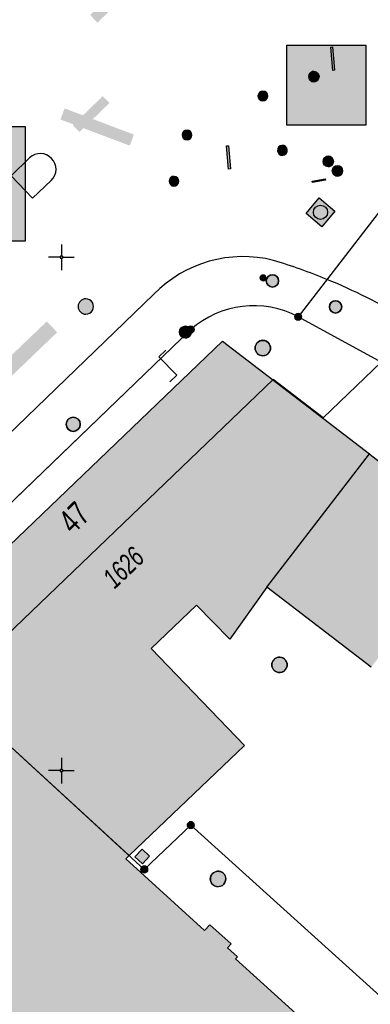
# Model space of a CAD drawing. Header units: metres. Extents: x 2695560 to 2696939, y 1260491 to 1262050.
# Tile 662 of 1005: x 2696049 to 2696066, y 1261288 to 1261336. Entities that reach past the tile are written whole.
import ezdxf

# ---------------------------------------------------------------- set-up
doc = ezdxf.new("R2010")
doc.units = ezdxf.units.M
doc.linetypes.add('AUSGEZOGEN', pattern=[0])
for name, color, linetype in [('XR$1$AV_Gebäudeflächen (BB)', 7, 'AUSGEZOGEN'), ('XR$1$AV_Grenzpunkte', 7, 'AUSGEZOGEN'), ('XR$1$AV_Haus-Nr.', 7, 'AUSGEZOGEN'), ('XR$1$AV_Koordinatennetzpunkte', 7, 'AUSGEZOGEN'), ('XR$1$AV_Linien (BB)', 7, 'AUSGEZOGEN'), ('XR$1$AV_Linien (EO)', 7, 'AUSGEZOGEN'), ('XR$1$AV_Versicherung-Nr.', 7, 'AUSGEZOGEN'), ('XR$1$AW_LK_Schachtdeckel', 24, 'AUSGEZOGEN'), ('XR$1$AW_LK_Zwischenpunkt', 24, 'AUSGEZOGEN'), ('XR$1$EW_LK_Bauwerk', 1, 'AUSGEZOGEN'), ('XR$1$EW_LK_Bauwerk_FL_Linie_Punkt', 1, 'AUSGEZOGEN'), ('XR$1$EW_LK_Knoten', 1, 'AUSGEZOGEN'), ('XR$1$FM_LK_SW_TRASSEKNOTEN', 94, 'AUSGEZOGEN'), ('XR$1$GA_LK_Absperrarmatur', 32, 'AUSGEZOGEN'), ('XR$1$GA_LK_Rohrleitungsteil', 32, 'AUSGEZOGEN'), ('XR$1$GA_LK_Siphon', 32, 'AUSGEZOGEN'), ('XR$1$Liegenschaftsgrenzen', 7, 'AUSGEZOGEN'), ('XR$1$PFAV', 255, 'AUSGEZOGEN'), ('XR$1$PFAW', 255, 'AUSGEZOGEN'), ('XR$1$PFEW', 255, 'AUSGEZOGEN'), ('XR$1$PFGA', 255, 'AUSGEZOGEN'), ('XR$1$PFWA', 255, 'AUSGEZOGEN'), ('XR$1$PFWFM', 255, 'AUSGEZOGEN'), ('XR$1$RAEW', 8, 'AUSGEZOGEN'), ('XR$1$RP_Abstandslinie', 7, 'AUSGEZOGEN'), ('XR$1$WA_LK_Absperrarmatur', 171, 'AUSGEZOGEN'), ('XR$1$WA_LK_Rohrleitungsteil', 171, 'AUSGEZOGEN')]:
    doc.layers.add(name, color=color, linetype=linetype)
doc.styles.add('ARIAL', font='arial.ttf')

# ---------------------------------------------------------------- blocks, each defined once
blk = doc.blocks.new('COMPLEXOBJECT_509')
at = {"layer": 'XR$1$AV_Linien (BB)', "color": 7, "linetype": 'AUSGEZOGEN', "transparency": 33554687}
blk.add_line((6047.549, 11328.965), (6048.453, 11329.837), dxfattribs=at)
blk.add_lwpolyline([(6049.51, 11328.738), (6048.591, 11327.873), (6047.549, 11328.965)], dxfattribs=at)
blk.add_arc((6048.977, 11329.284), 0.762, 314.3106, 133.4574, dxfattribs=at)
blk = doc.blocks.new('COMPLEXOBJECT_510')
at = {"layer": 'XR$1$AV_Linien (BB)', "color": 7, "linetype": 'AUSGEZOGEN', "transparency": 33554687}
blk.add_arc((6051.515, 11296.145), 30.024, 51.4499, 67.6711, dxfattribs=at)
blk = doc.blocks.new('COMPLEXOBJECT_583')
at = {"layer": 'XR$1$AV_Linien (BB)', "color": 7, "linetype": 'AUSGEZOGEN', "transparency": 33554687}
blk.add_line((6054.498, 11323.197), (6020.518, 11290.417), dxfattribs=at)
for centre, radius, start, end in [((6058.844, 11318.959), 6.07, 75.879, 135.7233), ((6051.4, 11295.802), 30.384, 67.7154, 72.9183)]:
    blk.add_arc(centre, radius, start, end, dxfattribs=at)
blk = doc.blocks.new('BAV15')
at = {"layer": 'XR$1$PFAV', "transparency": 33554687}
blk.add_hatch(color=7, dxfattribs=at).paths.add_polyline_path([(0.5, 0), (0.49, 0.1), (0.46, 0.2), (0.41, 0.29), (0.34, 0.36), (0.26, 0.42), (0.17, 0.47), (0.08, 0.49), (-0.03, 0.5), (-0.13, 0.48), (-0.22, 0.45), (-0.31, 0.4), (-0.38, 0.33), (-0.44, 0.24), (-0.48, 0.15), (-0.5, 0.05), (-0.5, -0.05), (-0.48, -0.15), (-0.44, -0.24), (-0.38, -0.33), (-0.31, -0.4), (-0.22, -0.45), (-0.13, -0.48), (-0.03, -0.5), (0.08, -0.49), (0.17, -0.47), (0.26, -0.42), (0.34, -0.36), (0.41, -0.29), (0.46, -0.2), (0.49, -0.1)])
at = {"color": 7, "transparency": 33554687}
for start, end in [(90, 270), (270, 90)]:
    blk.add_arc((0, 0), 0.5, start, end, dxfattribs=at)
at = {"layer": 'XR$1$PFAV', "transparency": 33554687}
blk.add_circle((0, 0), 0.5, dxfattribs=at)
blk = doc.blocks.new('BAV2041')
at = {"color": 7, "transparency": 33554687}
for p, q in [((0, 0.5), (0, 0.05)), ((-0.05, 0), (-0.5, 0)), ((0.05, 0), (0.5, 0)), ((0, -0.05), (0, -0.5))]:
    blk.add_line(p, q, dxfattribs=at)
blk.add_circle((0, 0), 0.05, dxfattribs=at)
for start, end in [(90, 270), (270, 90)]:
    blk.add_arc((0, 0), 0.05, start, end, dxfattribs=at)
blk = doc.blocks.new('BAW2093')
at = {"transparency": 33554687}
blk.add_lwpolyline([(-0.375, -0.5), (0, -0.5), (0, 0.5), (0.375, 0.5)], dxfattribs=at)
blk = doc.blocks.new('BAW2087')
at = {"lineweight": 25, "true_color": 0x000000, "transparency": 33554687}
h = blk.add_hatch(color=18, dxfattribs=at)
h.paths.add_polyline_path([(-0.5, 0.5), (-0.5, -0.5), (0.5, -0.5), (0.5, 0.5)])
h.paths.add_polyline_path([(0.337, -0.069), (0.316, -0.136), (0.282, -0.196), (0.237, -0.249), (0.182, -0.292), (0.119, -0.322), (0.052, -0.34), (-0.017, -0.343), (-0.086, -0.333), (-0.151, -0.309), (-0.21, -0.272), (-0.261, -0.224), (-0.301, -0.167), (-0.328, -0.103), (-0.342, -0.035), (-0.342, 0.035), (-0.328, 0.103), (-0.301, 0.167), (-0.261, 0.224), (-0.21, 0.272), (-0.151, 0.309), (-0.086, 0.333), (-0.017, 0.343), (0.052, 0.34), (0.119, 0.322), (0.182, 0.292), (0.237, 0.249), (0.282, 0.196), (0.316, 0.136), (0.337, 0.069), (0.344, 0)], flags=16)
at = {"layer": 'XR$1$PFAW', "lineweight": 25, "transparency": 33554687}
blk.add_hatch(color=7, dxfattribs=at).paths.add_polyline_path([(0.344, 0), (0.337, 0.069), (0.316, 0.136), (0.282, 0.196), (0.237, 0.249), (0.182, 0.292), (0.119, 0.322), (0.052, 0.34), (-0.017, 0.343), (-0.086, 0.333), (-0.151, 0.309), (-0.21, 0.272), (-0.261, 0.224), (-0.301, 0.167), (-0.328, 0.103), (-0.342, 0.035), (-0.342, -0.035), (-0.328, -0.103), (-0.301, -0.167), (-0.261, -0.224), (-0.21, -0.272), (-0.151, -0.309), (-0.086, -0.333), (-0.017, -0.343), (0.052, -0.34), (0.119, -0.322), (0.182, -0.292), (0.237, -0.249), (0.282, -0.196), (0.316, -0.136), (0.337, -0.069)])
at = {"lineweight": 25, "transparency": 33554687}
for p, q in [((-0.5, 0.5, 0.993), (0.5, 0.5, 0.993)), ((-0.5, -0.5, 0.993), (-0.5, 0.5, 0.993)), ((0.5, 0.5, 0.993), (0.5, -0.5, 0.993)), ((0.5, -0.5, 0.993), (-0.5, -0.5, 0.993))]:
    blk.add_line(p, q, dxfattribs=at)
blk.add_circle((0, 0), 0.344, dxfattribs=at)
at = {"layer": 'XR$1$PFAW', "lineweight": 25, "transparency": 33554687}
blk.add_line((-0.5, 0.5), (0.5, 0.5), dxfattribs=at)
at = {"layer": 'XR$1$PFAW', "color": 31, "lineweight": 25, "transparency": 33554687}
for p, q in [((-0.5, -0.5), (-0.5, 0.5)), ((0.5, 0.5), (0.5, -0.5)), ((0.5, -0.5), (-0.5, -0.5))]:
    blk.add_line(p, q, dxfattribs=at)
at = {"layer": 'XR$1$PFAW', "lineweight": 25, "transparency": 33554687}
blk.add_circle((0, 0), 0.344, dxfattribs=at)
blk = doc.blocks.new('BAW2082')
at = {"layer": 'XR$1$PFAW', "transparency": 33554687}
blk.add_hatch(color=7, dxfattribs=at).paths.add_polyline_path([(0.509, -0.003), (0.499, 0.098), (0.469, 0.194), (0.42, 0.283), (0.354, 0.359), (0.274, 0.421), (0.183, 0.466), (0.085, 0.491), (-0.016, 0.496), (-0.116, 0.481), (-0.211, 0.446), (-0.297, 0.392), (-0.37, 0.323), (-0.428, 0.24), (-0.468, 0.147), (-0.488, 0.047), (-0.488, -0.054), (-0.468, -0.153), (-0.428, -0.246), (-0.37, -0.329), (-0.297, -0.398), (-0.211, -0.452), (-0.116, -0.487), (-0.016, -0.502), (0.085, -0.497), (0.183, -0.472), (0.274, -0.427), (0.354, -0.366), (0.42, -0.289), (0.469, -0.2), (0.499, -0.104)])
at = {"transparency": 33554687}
for start, end in [(91.19481, 268.80519), (268.80519, 91.19481)]:
    blk.add_arc((0.01, 0), 0.5, start, end, dxfattribs=at)
at = {"layer": 'XR$1$PFAW', "transparency": 33554687}
blk.add_circle((0.009, -0.003), 0.5, dxfattribs=at)
blk = doc.blocks.new('BAW2089')
at = {"layer": 'XR$1$PFAW', "transparency": 33554687}
blk.add_hatch(color=7, dxfattribs=at).paths.add_polyline_path([(-0.5, 0.5), (-0.5, -0.5), (0.5, -0.5), (0.5, 0.5)])
at = {"transparency": 33554687}
blk.add_lwpolyline([(-0.5, 0.5), (0.5, 0.5), (0.5, -0.5), (-0.5, -0.5), (-0.5, 0.5)], close=True, dxfattribs=at)
at = {"layer": 'XR$1$PFAW', "transparency": 33554687}
blk.add_lwpolyline([(-0.5, 0.5), (0.5, 0.5), (0.5, -0.5), (-0.5, -0.5), (-0.5, 0.5)], close=True, dxfattribs=at)
blk = doc.blocks.new('BWA2013')
at = {"true_color": 0x000000, "transparency": 33554687}
blk.add_hatch(color=18, dxfattribs=at).paths.add_polyline_path([(-0.291, -0.409), (0.352, 0.357), (0.291, 0.409), (-0.352, -0.357)])
at = {"transparency": 33554687}
blk.add_lwpolyline([(-0.291, -0.409), (-0.352, -0.357), (0.291, 0.409), (0.352, 0.357), (-0.291, -0.409)], close=True, dxfattribs=at)
blk = doc.blocks.new('BWA965')
at = {"layer": 'XR$1$PFWA', "transparency": 33554687}
blk.add_hatch(color=7, dxfattribs=at).paths.add_polyline_path([(0, 0.5), (-0.05, 0.5), (-0.1, 0.49), (-0.15, 0.48), (-0.2, 0.46), (-0.24, 0.44), (-0.29, 0.41), (-0.33, 0.38), (-0.36, 0.34), (-0.4, 0.31), (-0.42, 0.26), (-0.45, 0.22), (-0.47, 0.17), (-0.48, 0.13), (-0.49, 0.08), (-0.5, 0.03), (-0.5, -0.03), (-0.49, -0.08), (-0.48, -0.13), (-0.47, -0.17), (-0.45, -0.22), (-0.42, -0.26), (-0.4, -0.31), (-0.36, -0.34), (-0.33, -0.38), (-0.29, -0.41), (-0.24, -0.44), (-0.2, -0.46), (-0.15, -0.48), (-0.1, -0.49), (-0.05, -0.5), (0, -0.5), (0.05, -0.5), (0.1, -0.49), (0.15, -0.48), (0.2, -0.46), (0.24, -0.44), (0.29, -0.41), (0.33, -0.38), (0.36, -0.34), (0.4, -0.31), (0.42, -0.26), (0.45, -0.22), (0.47, -0.17), (0.48, -0.13), (0.49, -0.08), (0.5, -0.03), (0.5, 0.03), (0.49, 0.08), (0.48, 0.13), (0.47, 0.17), (0.45, 0.22), (0.42, 0.26), (0.4, 0.31), (0.36, 0.34), (0.33, 0.38), (0.29, 0.41), (0.24, 0.44), (0.2, 0.46), (0.15, 0.48), (0.1, 0.49), (0.05, 0.5)])
at = {"transparency": 33554687}
blk.add_line((0, 0.5), (0, -0.5), dxfattribs=at)
for start, end in [(90, 270), (270, 90)]:
    blk.add_arc((0, 0), 0.5, start, end, dxfattribs=at)
blk = doc.blocks.new('BGA2013')
at = {"transparency": 33554687}
blk.add_hatch(color=36, dxfattribs=at).paths.add_polyline_path([(-0.291, -0.409), (0.352, 0.357), (0.291, 0.409), (-0.352, -0.357)])
at = {"color": 32, "transparency": 33554687}
blk.add_lwpolyline([(-0.291, -0.409), (-0.352, -0.357), (0.291, 0.409), (0.352, 0.357), (-0.291, -0.409)], close=True, dxfattribs=at)
blk = doc.blocks.new('BGA15')
at = {"layer": 'XR$1$PFGA', "transparency": 33554687}
blk.add_hatch(color=7, dxfattribs=at).paths.add_polyline_path([(0.5, 0), (0.49, 0.101), (0.459, 0.197), (0.41, 0.286), (0.344, 0.362), (0.264, 0.424), (0.174, 0.469), (0.076, 0.494), (-0.025, 0.499), (-0.125, 0.484), (-0.22, 0.449), (-0.306, 0.395), (-0.379, 0.326), (-0.437, 0.243), (-0.477, 0.15), (-0.497, 0.051), (-0.497, -0.051), (-0.477, -0.15), (-0.437, -0.243), (-0.379, -0.326), (-0.306, -0.395), (-0.22, -0.449), (-0.125, -0.484), (-0.025, -0.499), (0.076, -0.494), (0.174, -0.469), (0.264, -0.424), (0.344, -0.362), (0.41, -0.286), (0.459, -0.197), (0.49, -0.101)])
at = {"color": 32, "transparency": 33554687}
for start, end in [(91.19481, 268.80519), (268.80519, 91.19481)]:
    blk.add_arc((0, 0), 0.5, start, end, dxfattribs=at)
at = {"layer": 'XR$1$PFGA', "transparency": 33554687}
blk.add_circle((0, 0), 0.5, dxfattribs=at)
blk = doc.blocks.new('BGA965')
at = {"layer": 'XR$1$PFGA', "transparency": 33554687}
blk.add_hatch(color=7, dxfattribs=at).paths.add_polyline_path([(0.5, 0), (0.49, 0.101), (0.459, 0.197), (0.41, 0.286), (0.344, 0.362), (0.264, 0.424), (0.174, 0.469), (0.076, 0.494), (-0.025, 0.499), (-0.125, 0.484), (-0.22, 0.449), (-0.306, 0.395), (-0.379, 0.326), (-0.437, 0.243), (-0.477, 0.15), (-0.497, 0.051), (-0.497, -0.051), (-0.477, -0.15), (-0.437, -0.243), (-0.379, -0.326), (-0.306, -0.395), (-0.22, -0.449), (-0.125, -0.484), (-0.025, -0.499), (0.076, -0.494), (0.174, -0.469), (0.264, -0.424), (0.344, -0.362), (0.41, -0.286), (0.459, -0.197), (0.49, -0.101)])
at = {"color": 32, "transparency": 33554687}
blk.add_line((0, 0.5), (0, -0.5), dxfattribs=at)
for start, end in [(90, 270), (270, 90)]:
    blk.add_arc((0, 0), 0.5, start, end, dxfattribs=at)
at = {"layer": 'XR$1$PFGA', "transparency": 33554687}
blk.add_circle((0, 0), 0.5, dxfattribs=at)
blk = doc.blocks.new('BEW15')
at = {"layer": 'XR$1$PFEW', "transparency": 33554687}
h = blk.add_hatch(color=7, dxfattribs=at)
h.paths.add_polyline_path([(-0.5, 0), (-0.497, -0.05), (-0.489, -0.1), (-0.477, -0.15), (-0.459, -0.197), (-0.437, -0.242), (-0.41, -0.285), (-0.379, -0.326), (-0.344, -0.362), (-0.306, -0.395), (-0.264, -0.424), (-0.22, -0.449), (-0.173, -0.469), (-0.125, -0.484), (-0.075, -0.494), (-0.025, -0.499), (0.026, -0.499), (0.076, -0.494), (0.126, -0.484), (0.174, -0.469), (0.22, -0.449), (0.265, -0.424), (0.306, -0.395), (0.345, -0.362), (0.38, -0.326), (0.411, -0.285), (0.437, -0.242), (0.46, -0.197), (0.477, -0.15), (0.49, -0.1), (0.498, -0.05), (0.5, 0), (0.498, 0.051), (0.49, 0.101), (0.477, 0.15), (0.46, 0.197), (0.437, 0.243), (0.411, 0.286), (0.38, 0.326), (0.345, 0.363), (0.306, 0.396), (0.265, 0.424), (0.22, 0.449), (0.174, 0.469), (0.126, 0.484), (0.076, 0.494), (0.026, 0.5), (-0.025, 0.5), (-0.075, 0.494), (-0.125, 0.484), (-0.173, 0.469), (-0.22, 0.449), (-0.264, 0.424), (-0.306, 0.396), (-0.344, 0.363), (-0.379, 0.326), (-0.41, 0.286), (-0.437, 0.243), (-0.459, 0.197), (-0.477, 0.15), (-0.489, 0.101), (-0.497, 0.051)])
h.paths.add_polyline_path([(0.01, 0.001), (0.01, 0), (0.01, -0.001), (0.01, -0.002), (0.01, -0.003), (0.009, -0.004), (0.009, -0.005), (0.009, -0.006), (0.008, -0.006), (0.007, -0.007), (0.006, -0.008), (0.006, -0.008), (0.005, -0.009), (0.004, -0.009), (0.003, -0.01), (0.002, -0.01), (0.001, -0.01), (0, -0.01), (-0.001, -0.01), (-0.002, -0.01), (-0.003, -0.009), (-0.004, -0.009), (-0.005, -0.008), (-0.006, -0.008), (-0.007, -0.007), (-0.007, -0.006), (-0.008, -0.006), (-0.008, -0.005), (-0.009, -0.004), (-0.009, -0.003), (-0.009, -0.002), (-0.01, -0.001), (-0.01, 0), (-0.01, 0.001), (-0.009, 0.002), (-0.009, 0.003), (-0.009, 0.004), (-0.008, 0.005), (-0.008, 0.006), (-0.007, 0.007), (-0.007, 0.007), (-0.006, 0.008), (-0.005, 0.009), (-0.004, 0.009), (-0.003, 0.01), (-0.002, 0.01), (-0.001, 0.01), (0, 0.01), (0.001, 0.01), (0.002, 0.01), (0.003, 0.01), (0.004, 0.01), (0.005, 0.009), (0.006, 0.009), (0.006, 0.008), (0.007, 0.007), (0.008, 0.007), (0.009, 0.006), (0.009, 0.005), (0.009, 0.004), (0.01, 0.003), (0.01, 0.002)], flags=16)
at = {"color": 1, "transparency": 33554687}
for start, end in [(0, 180), (180, 0)]:
    blk.add_arc((0, 0), 0.5, start, end, dxfattribs=at)
at = {"layer": 'XR$1$PFEW', "transparency": 33554687}
blk.add_circle((0, 0), 0.5, dxfattribs=at)
blk = doc.blocks.new('BEWLP2574')
at = {"layer": 'XR$1$PFEW', "transparency": 33554687}
blk.add_hatch(color=7, dxfattribs=at).paths.add_polyline_path([(-0.5, 0), (-0.497, -0.051), (-0.489, -0.101), (-0.477, -0.15), (-0.459, -0.198), (-0.437, -0.243), (-0.41, -0.286), (-0.379, -0.326), (-0.344, -0.363), (-0.306, -0.396), (-0.264, -0.425), (-0.22, -0.449), (-0.173, -0.469), (-0.125, -0.485), (-0.075, -0.495), (-0.025, -0.5), (0.026, -0.5), (0.076, -0.495), (0.126, -0.485), (0.174, -0.469), (0.221, -0.449), (0.265, -0.425), (0.306, -0.396), (0.345, -0.363), (0.38, -0.326), (0.411, -0.286), (0.437, -0.243), (0.46, -0.198), (0.477, -0.15), (0.49, -0.101), (0.498, -0.051), (0.5, 0), (0.498, 0.05), (0.49, 0.1), (0.477, 0.149), (0.46, 0.197), (0.437, 0.242), (0.411, 0.285), (0.38, 0.325), (0.345, 0.362), (0.306, 0.395), (0.265, 0.424), (0.221, 0.448), (0.174, 0.468), (0.126, 0.484), (0.076, 0.494), (0.026, 0.499), (-0.025, 0.499), (-0.075, 0.494), (-0.125, 0.484), (-0.173, 0.468), (-0.22, 0.448), (-0.264, 0.424), (-0.306, 0.395), (-0.344, 0.362), (-0.379, 0.325), (-0.41, 0.285), (-0.437, 0.242), (-0.459, 0.197), (-0.477, 0.149), (-0.489, 0.1), (-0.497, 0.05)])
at = {"color": 1, "transparency": 33554687}
for start, end in [(90, 180), (0, 90), (180, 270), (270, 0)]:
    blk.add_arc((0, 0), 0.5, start, end, dxfattribs=at)
at = {"layer": 'XR$1$PFEW', "transparency": 33554687}
blk.add_circle((0, 0), 0.5, dxfattribs=at)
blk = doc.blocks.new('BEWLP2561')
at = {"layer": 'XR$1$PFEW', "transparency": 33554687}
blk.add_hatch(color=7, dxfattribs=at).paths.add_polyline_path([(0.488, 0), (0.478, 0.101), (0.448, 0.197), (0.399, 0.286), (0.333, 0.362), (0.253, 0.424), (0.162, 0.469), (0.064, 0.494), (-0.037, 0.499), (-0.137, 0.484), (-0.232, 0.449), (-0.318, 0.395), (-0.391, 0.326), (-0.449, 0.243), (-0.489, 0.15), (-0.509, 0.051), (-0.509, -0.051), (-0.489, -0.15), (-0.449, -0.243), (-0.391, -0.326), (-0.318, -0.395), (-0.232, -0.449), (-0.137, -0.484), (-0.037, -0.499), (0.064, -0.494), (0.162, -0.469), (0.253, -0.424), (0.333, -0.362), (0.399, -0.286), (0.448, -0.197), (0.478, -0.101)])
at = {"layer": 'XR$1$RAEW', "transparency": 33554687}
for points in [[(-0.324, -0.38), (-0.009, 0.003), (-0.38, 0.325), (-0.396, 0.305), (-0.411, 0.285), (-0.425, 0.263), (-0.438, 0.242), (-0.449, 0.219), (-0.46, 0.196), (-0.469, 0.172), (-0.477, 0.148), (-0.484, 0.124), (-0.49, 0.099), (-0.494, 0.074), (-0.497, 0.049), (-0.499, 0.024), (-0.5, -0.001), (-0.499, -0.027), (-0.497, -0.052), (-0.494, -0.077), (-0.489, -0.102), (-0.484, -0.127), (-0.477, -0.151), (-0.468, -0.175), (-0.459, -0.198), (-0.448, -0.221), (-0.436, -0.244), (-0.423, -0.266), (-0.409, -0.287), (-0.394, -0.307), (-0.378, -0.327), (-0.361, -0.346), (-0.343, -0.363)], [(0.306, 0.386), (0, 0), (0.381, -0.325), (0.397, -0.305), (0.411, -0.284), (0.425, -0.262), (0.438, -0.24), (0.449, -0.217), (0.459, -0.193), (0.468, -0.169), (0.476, -0.144), (0.483, -0.12), (0.488, -0.094), (0.492, -0.069), (0.494, -0.043), (0.495, -0.018), (0.495, 0.008), (0.494, 0.034), (0.491, 0.059), (0.487, 0.084), (0.482, 0.11), (0.475, 0.134), (0.468, 0.159), (0.459, 0.183), (0.448, 0.206), (0.437, 0.229), (0.424, 0.252), (0.41, 0.273), (0.395, 0.294), (0.379, 0.314), (0.362, 0.334), (0.345, 0.352), (0.326, 0.37)]]:
    blk.add_hatch(color=1, dxfattribs=at).paths.add_polyline_path(points)
at = {"color": 1, "transparency": 33554687}
for p, q in [((0.381, -0.325), (-0.38, 0.325)), ((-0.324, -0.38), (0.306, 0.386))]:
    blk.add_line(p, q, dxfattribs=at)
for start, end in [(91.38095, 268.61905), (268.61905, 91.38095)]:
    blk.add_arc((0, 0), 0.5, start, end, dxfattribs=at)
at = {"layer": 'XR$1$PFEW', "transparency": 33554687}
blk.add_circle((-0.012, 0, -0.993), 0.5, dxfattribs=at)
at = {"layer": 'XR$1$RAEW', "color": 1, "transparency": 33554687}
for points in [[(-0.324, -0.38), (-0.009, 0.003), (-0.38, 0.325)], [(0.306, 0.386), (0, 0), (0.381, -0.325)]]:
    blk.add_lwpolyline(points, dxfattribs=at)
for centre, start, end in [((0, 0), 139.48209, 229.51105), ((-0.004, -0.006), 320.36586, 51.63478)]:
    blk.add_arc(centre, 0.5, start, end, dxfattribs=at)
blk = doc.blocks.new('BEW957')
at = {"layer": 'XR$1$RAEW', "transparency": 33554687}
blk.add_hatch(color=1, dxfattribs=at).paths.add_polyline_path([(-0.5, 0), (-0.5, -0.05), (-0.49, -0.1), (-0.48, -0.15), (-0.46, -0.2), (-0.44, -0.24), (-0.41, -0.29), (-0.38, -0.33), (-0.34, -0.36), (-0.31, -0.4), (-0.26, -0.42), (-0.22, -0.45), (-0.17, -0.47), (-0.13, -0.48), (-0.08, -0.49), (-0.03, -0.5), (0.03, -0.5), (0.08, -0.49), (0.13, -0.48), (0.17, -0.47), (0.22, -0.45), (0.26, -0.42), (0.31, -0.4), (0.34, -0.36), (0.38, -0.33), (0.41, -0.29), (0.44, -0.24), (0.46, -0.2), (0.48, -0.15), (0.49, -0.1), (0.5, -0.05), (0.5, 0), (0.5, 0.05), (0.49, 0.1), (0.48, 0.15), (0.46, 0.2), (0.44, 0.24), (0.41, 0.29), (0.38, 0.33), (0.34, 0.36), (0.31, 0.4), (0.26, 0.42), (0.22, 0.45), (0.17, 0.47), (0.13, 0.48), (0.08, 0.49), (0.03, 0.5), (-0.03, 0.5), (-0.08, 0.49), (-0.13, 0.48), (-0.17, 0.47), (-0.22, 0.45), (-0.26, 0.42), (-0.31, 0.4), (-0.34, 0.36), (-0.38, 0.33), (-0.41, 0.29), (-0.44, 0.24), (-0.46, 0.2), (-0.48, 0.15), (-0.49, 0.1), (-0.5, 0.05)])
at = {"color": 1, "transparency": 33554687}
for start, end in [(90, 180), (180, 270), (0, 90), (270, 0)]:
    blk.add_arc((0, 0), 0.5, start, end, dxfattribs=at)
at = {"layer": 'XR$1$RAEW', "color": 1, "transparency": 33554687}
blk.add_circle((0, 0), 0.5, dxfattribs=at)
blk = doc.blocks.new('BWFM2')
at = {"layer": 'XR$1$PFWFM', "transparency": 33554687}
blk.add_hatch(color=7, dxfattribs=at).paths.add_polyline_path([(0, 0.5), (-0.05, 0.496), (-0.099, 0.488), (-0.147, 0.474), (-0.194, 0.456), (-0.238, 0.434), (-0.28, 0.407), (-0.32, 0.376), (-0.355, 0.341), (-0.388, 0.303), (-0.416, 0.261), (-0.44, 0.217), (-0.459, 0.171), (-0.474, 0.124), (-0.484, 0.075), (-0.489, 0.025), (-0.489, -0.025), (-0.484, -0.075), (-0.474, -0.124), (-0.459, -0.171), (-0.44, -0.217), (-0.416, -0.261), (-0.388, -0.303), (-0.355, -0.341), (-0.32, -0.376), (-0.28, -0.407), (-0.238, -0.434), (-0.194, -0.456), (-0.147, -0.474), (-0.099, -0.488), (-0.05, -0.496), (0, -0.5), (0.051, -0.498), (0.102, -0.492), (0.152, -0.48), (0.2, -0.462), (0.247, -0.441), (0.291, -0.414), (0.332, -0.383), (0.369, -0.348), (0.403, -0.309), (0.433, -0.268), (0.458, -0.223), (0.478, -0.176), (0.494, -0.127), (0.505, -0.077), (0.51, -0.026), (0.51, 0.026), (0.505, 0.077), (0.494, 0.127), (0.478, 0.176), (0.458, 0.223), (0.433, 0.268), (0.403, 0.309), (0.369, 0.348), (0.332, 0.383), (0.291, 0.414), (0.247, 0.441), (0.2, 0.462), (0.152, 0.48), (0.102, 0.492), (0.051, 0.498)])
at = {"color": 94, "transparency": 33554687}
for start, end in [(91.19481, 268.80519), (268.80519, 91.19481)]:
    blk.add_arc((0.01, 0), 0.5, start, end, dxfattribs=at)

msp = doc.modelspace()

# ---------------------------------------------------------------- hatches: boundary and pattern name
at = {"transparency": 33554687}
for points in [[(2696052.365, 1261336.606), (2696052.725, 1261336.232), (2696053.729, 1261337.199), (2696053.37, 1261337.572)], [(2696061.94, 1261335.137), (2696061.94, 1261331.236), (2696065.787, 1261331.236), (2696065.787, 1261335.137)], [(2696051.527, 1261331.241), (2696051.851, 1261330.907), (2696053.31, 1261332.319), (2696052.985, 1261332.654)], [(2696051.128, 1261332.056), (2696050.924, 1261331.517), (2696054.296, 1261330.242), (2696054.5, 1261330.781)], [(2696045.374, 1261331.179), (2696045.374, 1261325.585), (2696049.21, 1261325.585), (2696049.21, 1261331.179)], [(2696047.66, 1261319.186), (2696048.167, 1261318.658), (2696050.766, 1261321.154), (2696050.259, 1261321.682)]]:
    msp.add_hatch(color=7, dxfattribs=at).paths.add_polyline_path(points)
at = {"layer": 'XR$1$AV_Gebäudeflächen (BB)', "true_color": 0xd2d2d2, "transparency": 33554687}
for points in [[(2696060.963, 1261308.742), (2696065.958, 1261315.233), (2696058.807, 1261320.714), (2696041.242, 1261303.866), (2696044.104, 1261301.665), (2696045.902, 1261303.349), (2696054.27, 1261295.671), (2696059.875, 1261301.037), (2696055.337, 1261305.757), (2696057.542, 1261307.864), (2696059.172, 1261306.213)], [(2696065.958, 1261315.233), (2696060.963, 1261308.742), (2696066.045, 1261304.846), (2696071.03, 1261311.346), (2696066.08, 1261315.14)], [(2696054.27, 1261295.671), (2696045.902, 1261303.349), (2696044.104, 1261301.665), (2696044.133, 1261301.643), (2696034.4, 1261292.237), (2696034.13, 1261292.518), (2696002.52, 1261262.139), (2696002.786, 1261261.862), (2695994.387, 1261253.784), (2695990.057, 1261249.619), (2695973.611, 1261233.8), (2695973.334, 1261234.089), (2695966.481, 1261227.515), (2695966.749, 1261227.227), (2695965.083, 1261225.645), (2696013.63, 1261181.611), (2696088.872, 1261264.47), (2696088.212, 1261265.07), (2696088.037, 1261264.877), (2696087.555, 1261265.314), (2696087.468, 1261265.217), (2696083.18, 1261269.107), (2696083.267, 1261269.204), (2696082.786, 1261269.64), (2696082.957, 1261269.829), (2696082.29, 1261270.436), (2696082.118, 1261270.246), (2696081.637, 1261270.683), (2696081.549, 1261270.587), (2696077.248, 1261274.489), (2696077.335, 1261274.585), (2696076.854, 1261275.022), (2696077.03, 1261275.216), (2696076.368, 1261275.818), (2696076.191, 1261275.623), (2696075.71, 1261276.06), (2696075.623, 1261275.964), (2696071.322, 1261279.866), (2696071.409, 1261279.962), (2696070.928, 1261280.399), (2696071.102, 1261280.591), (2696070.44, 1261281.195), (2696070.264, 1261281.001), (2696069.782, 1261281.438), (2696069.695, 1261281.341), (2696065.396, 1261285.241), (2696065.484, 1261285.338), (2696065.002, 1261285.774), (2696065.175, 1261285.965), (2696064.507, 1261286.574), (2696064.333, 1261286.382), (2696063.851, 1261286.819), (2696063.764, 1261286.722), (2696059.448, 1261290.638), (2696059.535, 1261290.734), (2696059.054, 1261291.171), (2696059.229, 1261291.364), (2696058.194, 1261292.302), (2696057.932, 1261292.013), (2696054.098, 1261295.506)]]:
    msp.add_hatch(color=254, dxfattribs=at).paths.add_polyline_path(points)

# ---------------------------------------------------------------- linework, layer by layer
at = {"color": 24, "lineweight": -3, "transparency": 33554687}
for points in [[(2696061.94, 1261335.137), (2696065.787, 1261335.137), (2696065.787, 1261331.236), (2696061.94, 1261331.236), (2696061.94, 1261335.137)], [(2696045.374, 1261331.179), (2696049.21, 1261331.179), (2696049.21, 1261325.585), (2696045.374, 1261325.585), (2696045.374, 1261331.179)]]:
    msp.add_lwpolyline(points, close=True, dxfattribs=at)
at = {"layer": 'XR$1$AV_Linien (BB)', "color": 7, "linetype": 'AUSGEZOGEN', "transparency": 33554687}
for p, q in [((2696070.199, 1261317.683), (2696062.489, 1261321.908)), ((2696060.963, 1261308.742), (2696065.958, 1261315.233)), ((2696066.045, 1261304.846), (2696060.963, 1261308.742))]:
    msp.add_line(p, q, dxfattribs=at)
for points in [[(2696040.748, 1261304.246), (2696040.101, 1261304.743), (2696057.273, 1261321.284)], [(2696041.242, 1261303.866), (2696058.807, 1261320.714), (2696065.958, 1261315.233)], [(2696065.958, 1261315.233), (2696066.08, 1261315.14), (2696071.03, 1261311.346)], [(2696060.963, 1261308.742), (2696059.172, 1261306.213), (2696057.542, 1261307.864), (2696055.337, 1261305.757), (2696059.875, 1261301.037), (2696054.27, 1261295.671)], [(2696044.104, 1261301.665), (2696045.902, 1261303.349), (2696054.27, 1261295.671)], [(2696054.27, 1261295.671), (2696054.098, 1261295.506), (2696057.932, 1261292.013), (2696058.194, 1261292.302), (2696059.229, 1261291.364), (2696059.054, 1261291.171), (2696059.535, 1261290.734), (2696059.448, 1261290.638), (2696063.764, 1261286.722)]]:
    msp.add_lwpolyline(points, dxfattribs=at)
msp.add_arc((2696060.329, 1261317.848), 4.599, 61.9932, 131.6507, dxfattribs=at)
at = {"layer": 'XR$1$AV_Linien (EO)', "color": 7, "linetype": 'AUSGEZOGEN', "transparency": 33554687}
msp.add_line((2696060.963, 1261308.742), (2696065.958, 1261315.233), dxfattribs=at)
at = {"layer": 'XR$1$Liegenschaftsgrenzen', "color": 7, "linetype": 'AUSGEZOGEN', "transparency": 33554687}
for p, q in [((2696069.8, 1261331.39), (2696062.489, 1261321.908)), ((2696070.199, 1261317.683), (2696062.489, 1261321.908)), ((2696040.101, 1261304.743), (2696057.273, 1261321.284))]:
    msp.add_line(p, q, dxfattribs=at)
msp.add_lwpolyline([(2696109.13, 1261253.788), (2696097.056, 1261264.727), (2696095.29, 1261262.778), (2696057.263, 1261297.155), (2696055.005, 1261294.997), (2696045.902, 1261303.349), (2696044.104, 1261301.665), (2696040.748, 1261304.246)], dxfattribs=at)
msp.add_arc((2696060.329, 1261317.848), 4.599, 61.9932, 131.6507, dxfattribs=at)
at = {"layer": 'XR$1$RP_Abstandslinie', "color": 7, "linetype": 'AUSGEZOGEN', "transparency": 33554687}
msp.add_line((2696063.71, 1261316.99), (2696061.27, 1261318.85), dxfattribs=at)
for points in [[(2696086.21, 1261347.14), (2696088.58, 1261345.26), (2696076.27, 1261329.05), (2696063.71, 1261316.99)], [(2696061.27, 1261318.85), (2696034.13, 1261292.79), (2695964.57, 1261225.99)]]:
    msp.add_lwpolyline(points, dxfattribs=at)

# ---------------------------------------------------------------- block references
at = {"layer": 'XR$1$AV_Grenzpunkte', "color": 7, "linetype": 'AUSGEZOGEN', "lineweight": -3, "transparency": 33554687, "xscale": 0.3249999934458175, "yscale": 0.3249999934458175}
for p in [(2696062.489, 1261321.908), (2696057.273, 1261321.284), (2696057.263, 1261297.155), (2696055.005, 1261294.997)]:
    msp.add_blockref('BAV15', p, dxfattribs=at)
at = {"layer": 'XR$1$AV_Koordinatennetzpunkte', "color": 7, "linetype": 'AUSGEZOGEN', "lineweight": -3, "transparency": 33554687, "xscale": 1.25, "yscale": 1.25}
for p in [(2696050.97, 1261324.81), (2696050.97, 1261299.81)]:
    msp.add_blockref('BAV2041', p, dxfattribs=at)
at = {"layer": 'XR$1$AV_Linien (BB)', "color": 7, "linetype": 'AUSGEZOGEN', "lineweight": -3, "transparency": 33554687}
for name in ['COMPLEXOBJECT_509', 'COMPLEXOBJECT_583', 'COMPLEXOBJECT_510']:
    msp.add_blockref(name, (2690000.97, 1249999.81), dxfattribs=at)
at = {"layer": 'XR$1$AW_LK_Schachtdeckel', "color": 24, "linetype": 'AUSGEZOGEN', "lineweight": -3, "transparency": 33554687, "rotation": 320.2081164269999}
msp.add_blockref('BAW2087', (2696063.578, 1261326.995), dxfattribs=at)
at = {"layer": 'XR$1$AW_LK_Schachtdeckel', "color": 24, "linetype": 'AUSGEZOGEN', "lineweight": -3, "transparency": 33554687, "xscale": 0.7499999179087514, "yscale": 0.7499999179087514}
msp.add_blockref('BAW2082', (2696060.765, 1261320.387), dxfattribs=at)
at = {"layer": 'XR$1$AW_LK_Schachtdeckel', "color": 24, "linetype": 'AUSGEZOGEN', "lineweight": -3, "transparency": 33554687}
for name, p, xscale, yscale, rotation in [('BAW2082', (2696061.578, 1261304.962), 0.7499999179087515, 0.7499999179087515, 321.694591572), ('BAW2089', (2696054.905, 1261295.625), 0.5000000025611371, 0.5000000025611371, 316.847782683), ('BAW2082', (2696058.589, 1261294.536), 0.7499999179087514, 0.7499999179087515, 318.754943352)]:
    msp.add_blockref(name, p, dxfattribs=dict(at, xscale=xscale, yscale=yscale, rotation=rotation))
at = {"layer": 'XR$1$AW_LK_Zwischenpunkt', "color": 24, "linetype": 'AUSGEZOGEN', "lineweight": -3, "transparency": 33554687, "xscale": 1.250000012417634, "yscale": 1.250000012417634, "rotation": 43.985868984}
msp.add_blockref('BAW2093', (2696056.15, 1261319.512), dxfattribs=at)
at = {"layer": 'XR$1$EW_LK_Bauwerk', "color": 1, "linetype": 'AUSGEZOGEN', "lineweight": -3, "transparency": 33554687, "xscale": 0.6874999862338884, "yscale": 0.6874999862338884}
msp.add_blockref('BEWLP2574', (2696051.547, 1261316.671), dxfattribs=at)
at = {"layer": 'XR$1$EW_LK_Bauwerk_FL_Linie_Punkt', "color": 1, "linetype": 'AUSGEZOGEN', "lineweight": -3, "transparency": 33554687, "xscale": 0.5999999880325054, "yscale": 0.5999999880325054}
for p in [(2696061.239, 1261323.652), (2696064.312, 1261322.388)]:
    msp.add_blockref('BEW15', p, dxfattribs=at)
at = {"layer": 'XR$1$EW_LK_Knoten', "color": 1, "linetype": 'AUSGEZOGEN', "lineweight": -3, "transparency": 33554687, "xscale": 0.2749999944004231, "yscale": 0.2749999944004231, "rotation": 315}
msp.add_blockref('BEW957', (2696060.781, 1261323.802), dxfattribs=at)
at = {"layer": 'XR$1$EW_LK_Knoten', "color": 1, "linetype": 'AUSGEZOGEN', "lineweight": -3, "transparency": 33554687}
for name, p, xscale, yscale in [('BEW957', (2696060.781, 1261323.802), 0.2749999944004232, 0.2749999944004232), ('BEWLP2561', (2696057.006, 1261321.166), 0.5685506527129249, 0.5685506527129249)]:
    msp.add_blockref(name, p, dxfattribs=dict(at, xscale=xscale, yscale=yscale))
at = {"layer": 'XR$1$FM_LK_SW_TRASSEKNOTEN', "color": 94, "linetype": 'AUSGEZOGEN', "lineweight": -3, "transparency": 33554687, "xscale": 0.7499999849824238, "yscale": 0.7499999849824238}
msp.add_blockref('BWFM2', (2696052.154, 1261322.409), dxfattribs=at)
at = {"layer": 'XR$1$GA_LK_Absperrarmatur', "color": 32, "linetype": 'AUSGEZOGEN', "lineweight": -3, "transparency": 33554687, "xscale": 0.4999999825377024, "yscale": 0.4999999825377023, "rotation": 314.19}
msp.add_blockref('BGA965', (2696063.955, 1261329.476), dxfattribs=at)
at = {"layer": 'XR$1$GA_LK_Rohrleitungsteil', "color": 32, "linetype": 'AUSGEZOGEN', "lineweight": -3, "transparency": 33554687, "xscale": 1.137499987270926, "yscale": 1.137499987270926, "rotation": 45}
for p in [(2696064.172, 1261334.478), (2696059.101, 1261329.669)]:
    msp.add_blockref('BGA2013', p, dxfattribs=at)
at = {"layer": 'XR$1$GA_LK_Siphon', "color": 32, "linetype": 'AUSGEZOGEN', "lineweight": -3, "transparency": 33554687, "yscale": 0.4999999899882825}
for p, xscale, rotation in [((2696063.258, 1261333.603), 0.4999999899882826, 43.5834), ((2696064.404, 1261329.014), 0.4999999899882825, 314.19)]:
    msp.add_blockref('BGA15', p, dxfattribs=dict(at, xscale=xscale, rotation=rotation))
at = {"layer": 'XR$1$WA_LK_Absperrarmatur', "color": 171, "linetype": 'AUSGEZOGEN', "lineweight": -3, "transparency": 33554687, "yscale": 0.475528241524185}
for p, xscale, rotation in [((2696060.773, 1261332.664), 0.4755282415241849, 43.98157646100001), ((2696057.085, 1261330.759), 0.475528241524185, 134.368941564), ((2696061.722, 1261330.014), 0.475528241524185, 320.2336879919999), ((2696056.445, 1261328.51), 0.475528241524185, 43.78802238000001)]:
    msp.add_blockref('BWA965', p, dxfattribs=dict(at, xscale=xscale, rotation=rotation))
at = {"layer": 'XR$1$WA_LK_Rohrleitungsteil', "color": 171, "linetype": 'AUSGEZOGEN', "lineweight": -3, "transparency": 33554687, "xscale": 0.6499999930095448, "yscale": 0.6499999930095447, "rotation": 320.233688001}
msp.add_blockref('BWA2013', (2696063.497, 1261328.537), dxfattribs=at)

# ---------------------------------------------------------------- texts
at = {"layer": 'XR$1$AV_Haus-Nr.', "color": 7, "transparency": 33554687, "insert": (2696051.187, 1261312.555), "char_height": 1.1621, "width": 1.68109, "attachment_point": 2, "rotation": 43.8066, "style": 'ARIAL'}
msp.add_mtext('\\W0.70;47', dxfattribs=at)
at = {"layer": 'XR$1$AV_Versicherung-Nr.', "color": 7, "transparency": 33554687, "insert": (2696053.992, 1261309.694), "char_height": 0.96842, "width": 2.45636, "attachment_point": 5, "rotation": 43.6941, "style": 'ARIAL'}
msp.add_mtext('\\A1;{\\fArial|i1|b0;\\H0.968418;\\W0.700000;\\C7;1626}\\P', dxfattribs=at)

doc.saveas('drawing.dxf')
